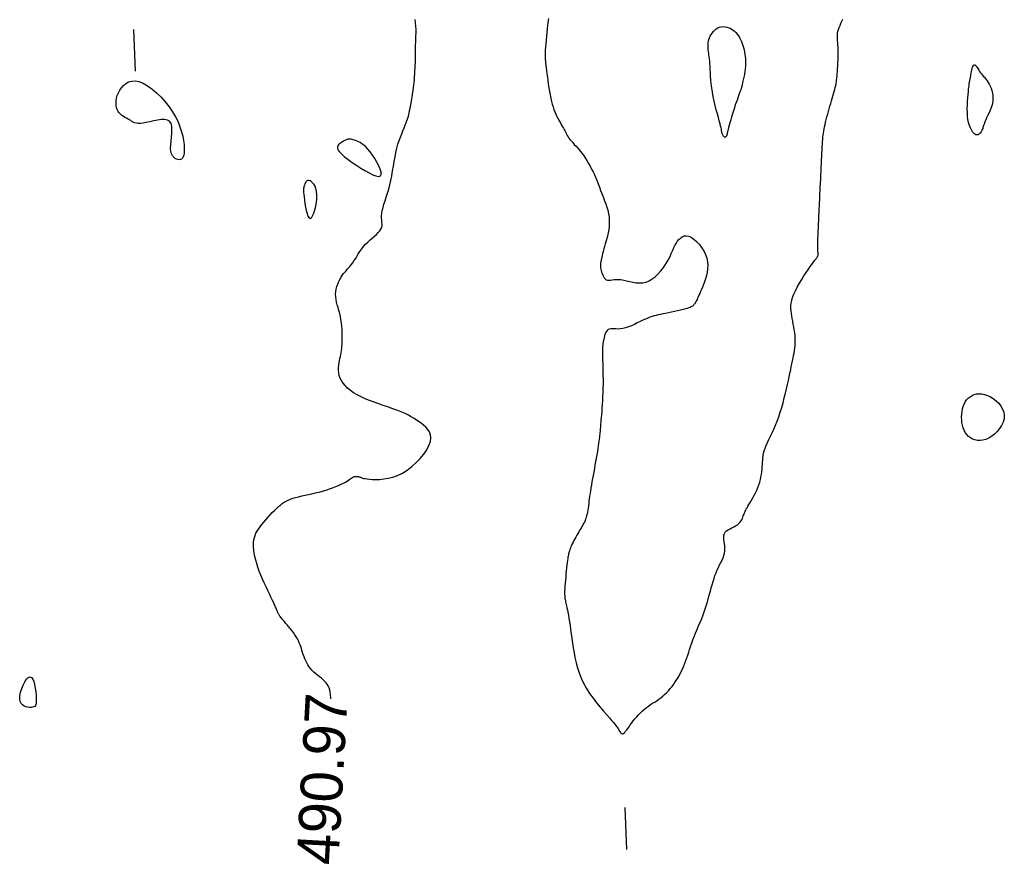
# Model space of a CAD drawing. Header units: millimetres. Extents: x 32690613 to 32693367, y 5343692 to 5344708.
# Tile 681 of 1009: x 32692929 to 32692953, y 5344584 to 5344603. Entities that reach past the tile are written whole.
import ezdxf
from ezdxf.enums import TextEntityAlignment as Align

# ---------------------------------------------------------------- set-up
doc = ezdxf.new("R2010")
doc.units = ezdxf.units.MM
doc.header["$LTSCALE"] = 20
doc.layers.add('02-DGM_HL_491.00', color=62, linetype='Continuous')

msp = doc.modelspace()

# ---------------------------------------------------------------- linework, layer by layer
at = {"layer": '02-DGM_HL_491.00', "elevation": 491, "flags": 128}
for points in [[(32692936.623, 5344587.227), (32692936.623, 5344587.244), (32692936.618, 5344587.319), (32692936.609, 5344587.384), (32692936.597, 5344587.441), (32692936.581, 5344587.49), (32692936.561, 5344587.534), (32692936.536, 5344587.574), (32692936.508, 5344587.61), (32692936.475, 5344587.646), (32692936.438, 5344587.681), (32692936.397, 5344587.716), (32692936.354, 5344587.752), (32692936.309, 5344587.789), (32692936.265, 5344587.827), (32692936.221, 5344587.866), (32692936.179, 5344587.906), (32692936.141, 5344587.948), (32692936.107, 5344587.993), (32692936.076, 5344588.038), (32692936.049, 5344588.086), (32692936.025, 5344588.134), (32692936.004, 5344588.183), (32692935.984, 5344588.232), (32692935.967, 5344588.281), (32692935.951, 5344588.329), (32692935.935, 5344588.377), (32692935.92, 5344588.424), (32692935.905, 5344588.471), (32692935.888, 5344588.518), (32692935.87, 5344588.565), (32692935.849, 5344588.612), (32692935.826, 5344588.66), (32692935.798, 5344588.708), (32692935.766, 5344588.757), (32692935.731, 5344588.807), (32692935.694, 5344588.856), (32692935.656, 5344588.904), (32692935.617, 5344588.949), (32692935.58, 5344588.993), (32692935.545, 5344589.033), (32692935.514, 5344589.068), (32692935.487, 5344589.099), (32692935.464, 5344589.126), (32692935.445, 5344589.149), (32692935.429, 5344589.169), (32692935.415, 5344589.187), (32692935.404, 5344589.202), (32692935.395, 5344589.215), (32692935.387, 5344589.228), (32692935.38, 5344589.24), (32692935.374, 5344589.252), (32692935.368, 5344589.263), (32692935.362, 5344589.275), (32692935.357, 5344589.287), (32692935.352, 5344589.3), (32692935.347, 5344589.314), (32692935.341, 5344589.329), (32692935.335, 5344589.345), (32692935.328, 5344589.364), (32692935.319, 5344589.386), (32692935.307, 5344589.413), (32692935.293, 5344589.445), (32692935.275, 5344589.485), (32692935.253, 5344589.532), (32692935.226, 5344589.588), (32692935.194, 5344589.655), (32692935.158, 5344589.73), (32692935.118, 5344589.811), (32692935.077, 5344589.899), (32692935.035, 5344589.99), (32692934.994, 5344590.084), (32692934.954, 5344590.178), (32692934.917, 5344590.271), (32692934.884, 5344590.363), (32692934.856, 5344590.451), (32692934.831, 5344590.536), (32692934.811, 5344590.618), (32692934.796, 5344590.696), (32692934.785, 5344590.77), (32692934.778, 5344590.84), (32692934.776, 5344590.905), (32692934.779, 5344590.965), (32692934.787, 5344591.022), (32692934.799, 5344591.075), (32692934.816, 5344591.126), (32692934.838, 5344591.176), (32692934.865, 5344591.225), (32692934.897, 5344591.276), (32692934.934, 5344591.328), (32692934.976, 5344591.383), (32692935.022, 5344591.44), (32692935.071, 5344591.498), (32692935.123, 5344591.555), (32692935.175, 5344591.612), (32692935.227, 5344591.667), (32692935.279, 5344591.718), (32692935.328, 5344591.766), (32692935.375, 5344591.81), (32692935.421, 5344591.849), (32692935.465, 5344591.883), (32692935.51, 5344591.915), (32692935.557, 5344591.943), (32692935.607, 5344591.968), (32692935.66, 5344591.991), (32692935.719, 5344592.011), (32692935.784, 5344592.03), (32692935.854, 5344592.048), (32692935.929, 5344592.065), (32692936.008, 5344592.082), (32692936.089, 5344592.1), (32692936.172, 5344592.118), (32692936.257, 5344592.137), (32692936.342, 5344592.158), (32692936.426, 5344592.181), (32692936.509, 5344592.206), (32692936.589, 5344592.232), (32692936.666, 5344592.26), (32692936.739, 5344592.287), (32692936.806, 5344592.315), (32692936.868, 5344592.343), (32692936.923, 5344592.37), (32692936.97, 5344592.395), (32692937.011, 5344592.42), (32692937.045, 5344592.442), (32692937.075, 5344592.463), (32692937.102, 5344592.481), (32692937.125, 5344592.497), (32692937.146, 5344592.51), (32692937.167, 5344592.521), (32692937.188, 5344592.528), (32692937.208, 5344592.532), (32692937.228, 5344592.533), (32692937.248, 5344592.533), (32692937.267, 5344592.531), (32692937.285, 5344592.527), (32692937.301, 5344592.522), (32692937.317, 5344592.516), (32692937.331, 5344592.51), (32692937.345, 5344592.504), (32692937.362, 5344592.497), (32692937.382, 5344592.49), (32692937.409, 5344592.484), (32692937.444, 5344592.478), (32692937.488, 5344592.472), (32692937.544, 5344592.466), (32692937.614, 5344592.461), (32692937.695, 5344592.459), (32692937.786, 5344592.461), (32692937.886, 5344592.47), (32692937.992, 5344592.488), (32692938.103, 5344592.516), (32692938.216, 5344592.556), (32692938.331, 5344592.611), (32692938.445, 5344592.682), (32692938.556, 5344592.766), (32692938.66, 5344592.86), (32692938.756, 5344592.961), (32692938.84, 5344593.065), (32692938.91, 5344593.169), (32692938.963, 5344593.27), (32692938.997, 5344593.364), (32692939.008, 5344593.448), (32692939.001, 5344593.524), (32692938.977, 5344593.591), (32692938.94, 5344593.652), (32692938.892, 5344593.706), (32692938.837, 5344593.755), (32692938.778, 5344593.8), (32692938.717, 5344593.842), (32692938.658, 5344593.881), (32692938.599, 5344593.918), (32692938.538, 5344593.954), (32692938.476, 5344593.988), (32692938.409, 5344594.022), (32692938.338, 5344594.054), (32692938.26, 5344594.087), (32692938.175, 5344594.12), (32692938.081, 5344594.153), (32692937.98, 5344594.187), (32692937.873, 5344594.222), (32692937.765, 5344594.259), (32692937.655, 5344594.298), (32692937.547, 5344594.338), (32692937.442, 5344594.381), (32692937.343, 5344594.427), (32692937.251, 5344594.476), (32692937.167, 5344594.528), (32692937.091, 5344594.582), (32692937.024, 5344594.639), (32692936.966, 5344594.697), (32692936.916, 5344594.756), (32692936.876, 5344594.817), (32692936.846, 5344594.878), (32692936.824, 5344594.94), (32692936.812, 5344595.001), (32692936.806, 5344595.062), (32692936.806, 5344595.122), (32692936.811, 5344595.181), (32692936.819, 5344595.238), (32692936.829, 5344595.293), (32692936.84, 5344595.345), (32692936.85, 5344595.394), (32692936.859, 5344595.441), (32692936.868, 5344595.487), (32692936.876, 5344595.534), (32692936.882, 5344595.582), (32692936.888, 5344595.633), (32692936.892, 5344595.687), (32692936.895, 5344595.747), (32692936.897, 5344595.813), (32692936.896, 5344595.883), (32692936.894, 5344595.958), (32692936.891, 5344596.035), (32692936.884, 5344596.113), (32692936.876, 5344596.192), (32692936.865, 5344596.27), (32692936.851, 5344596.346), (32692936.834, 5344596.419), (32692936.816, 5344596.489), (32692936.797, 5344596.557), (32692936.778, 5344596.622), (32692936.762, 5344596.687), (32692936.749, 5344596.75), (32692936.741, 5344596.813), (32692936.738, 5344596.875), (32692936.742, 5344596.938), (32692936.753, 5344597), (32692936.768, 5344597.061), (32692936.788, 5344597.12), (32692936.812, 5344597.177), (32692936.838, 5344597.231), (32692936.867, 5344597.281), (32692936.896, 5344597.326), (32692936.926, 5344597.367), (32692936.956, 5344597.403), (32692936.986, 5344597.438), (32692937.016, 5344597.471), (32692937.047, 5344597.504), (32692937.078, 5344597.539), (32692937.11, 5344597.578), (32692937.142, 5344597.62), (32692937.175, 5344597.669), (32692937.208, 5344597.721), (32692937.243, 5344597.778), (32692937.279, 5344597.836), (32692937.318, 5344597.896), (32692937.36, 5344597.955), (32692937.404, 5344598.013), (32692937.452, 5344598.069), (32692937.504, 5344598.121), (32692937.558, 5344598.171), (32692937.612, 5344598.217), (32692937.664, 5344598.261), (32692937.713, 5344598.304), (32692937.756, 5344598.345), (32692937.792, 5344598.385), (32692937.819, 5344598.425), (32692937.836, 5344598.466), (32692937.844, 5344598.507), (32692937.845, 5344598.549), (32692937.843, 5344598.594), (32692937.839, 5344598.642), (32692937.835, 5344598.693), (32692937.834, 5344598.748), (32692937.839, 5344598.809), (32692937.85, 5344598.874), (32692937.868, 5344598.945), (32692937.891, 5344599.022), (32692937.917, 5344599.104), (32692937.946, 5344599.191), (32692937.975, 5344599.283), (32692938.004, 5344599.381), (32692938.031, 5344599.483), (32692938.055, 5344599.591), (32692938.077, 5344599.702), (32692938.097, 5344599.815), (32692938.116, 5344599.929), (32692938.135, 5344600.042), (32692938.155, 5344600.152), (32692938.176, 5344600.258), (32692938.199, 5344600.359), (32692938.225, 5344600.453), (32692938.253, 5344600.541), (32692938.283, 5344600.624), (32692938.313, 5344600.701), (32692938.343, 5344600.774), (32692938.372, 5344600.844), (32692938.399, 5344600.91), (32692938.424, 5344600.975), (32692938.446, 5344601.037), (32692938.465, 5344601.098), (32692938.481, 5344601.158), (32692938.495, 5344601.216), (32692938.508, 5344601.273), (32692938.519, 5344601.328), (32692938.529, 5344601.382), (32692938.539, 5344601.434), (32692938.548, 5344601.485), (32692938.557, 5344601.535), (32692938.566, 5344601.585), (32692938.574, 5344601.636), (32692938.582, 5344601.689), (32692938.59, 5344601.743), (32692938.597, 5344601.8), (32692938.604, 5344601.861), (32692938.61, 5344601.926), (32692938.616, 5344601.994), (32692938.621, 5344602.063), (32692938.626, 5344602.133), (32692938.63, 5344602.203), (32692938.634, 5344602.271), (32692938.637, 5344602.337), (32692938.639, 5344602.398), (32692938.64, 5344602.454), (32692938.641, 5344602.506), (32692938.641, 5344602.556), (32692938.641, 5344602.605), (32692938.642, 5344602.655), (32692938.642, 5344602.706), (32692938.644, 5344602.761), (32692938.646, 5344602.821), (32692938.648, 5344602.887), (32692938.651, 5344602.957), (32692938.654, 5344603.032), (32692938.655, 5344603.11), (32692938.655, 5344603.189), (32692938.651, 5344603.27), (32692938.645, 5344603.349), (32692938.634, 5344603.427)], [(32692941.812, 5344603.453), (32692941.807, 5344603.407), (32692941.801, 5344603.351), (32692941.794, 5344603.282), (32692941.785, 5344603.203), (32692941.776, 5344603.118), (32692941.767, 5344603.029), (32692941.758, 5344602.938), (32692941.75, 5344602.85), (32692941.743, 5344602.768), (32692941.738, 5344602.693), (32692941.735, 5344602.629), (32692941.734, 5344602.573), (32692941.735, 5344602.523), (32692941.737, 5344602.477), (32692941.741, 5344602.432), (32692941.747, 5344602.385), (32692941.753, 5344602.333), (32692941.761, 5344602.275), (32692941.769, 5344602.209), (32692941.778, 5344602.135), (32692941.788, 5344602.055), (32692941.799, 5344601.971), (32692941.811, 5344601.884), (32692941.824, 5344601.797), (32692941.838, 5344601.711), (32692941.853, 5344601.629), (32692941.869, 5344601.55), (32692941.887, 5344601.476), (32692941.905, 5344601.407), (32692941.924, 5344601.342), (32692941.945, 5344601.28), (32692941.966, 5344601.223), (32692941.988, 5344601.168), (32692942.011, 5344601.118), (32692942.035, 5344601.07), (32692942.059, 5344601.025), (32692942.083, 5344600.984), (32692942.107, 5344600.944), (32692942.129, 5344600.907), (32692942.151, 5344600.872), (32692942.171, 5344600.839), (32692942.189, 5344600.808), (32692942.205, 5344600.778), (32692942.219, 5344600.749), (32692942.233, 5344600.72), (32692942.247, 5344600.692), (32692942.263, 5344600.663), (32692942.281, 5344600.632), (32692942.302, 5344600.601), (32692942.328, 5344600.567), (32692942.358, 5344600.531), (32692942.393, 5344600.492), (32692942.431, 5344600.45), (32692942.472, 5344600.405), (32692942.515, 5344600.357), (32692942.56, 5344600.306), (32692942.604, 5344600.251), (32692942.648, 5344600.192), (32692942.691, 5344600.129), (32692942.733, 5344600.064), (32692942.772, 5344599.996), (32692942.81, 5344599.928), (32692942.845, 5344599.86), (32692942.878, 5344599.793), (32692942.909, 5344599.729), (32692942.936, 5344599.668), (32692942.96, 5344599.611), (32692942.982, 5344599.557), (32692943.002, 5344599.506), (32692943.021, 5344599.455), (32692943.04, 5344599.404), (32692943.059, 5344599.351), (32692943.08, 5344599.296), (32692943.103, 5344599.237), (32692943.127, 5344599.173), (32692943.154, 5344599.104), (32692943.18, 5344599.032), (32692943.205, 5344598.956), (32692943.227, 5344598.877), (32692943.246, 5344598.797), (32692943.26, 5344598.715), (32692943.266, 5344598.631), (32692943.266, 5344598.548), (32692943.259, 5344598.465), (32692943.247, 5344598.383), (32692943.231, 5344598.303), (32692943.212, 5344598.226), (32692943.191, 5344598.152), (32692943.171, 5344598.081), (32692943.152, 5344598.015), (32692943.134, 5344597.955), (32692943.119, 5344597.899), (32692943.106, 5344597.849), (32692943.095, 5344597.803), (32692943.086, 5344597.761), (32692943.078, 5344597.724), (32692943.071, 5344597.691), (32692943.065, 5344597.662), (32692943.061, 5344597.636), (32692943.057, 5344597.613), (32692943.054, 5344597.592), (32692943.053, 5344597.571), (32692943.053, 5344597.55), (32692943.055, 5344597.527), (32692943.059, 5344597.502), (32692943.064, 5344597.473), (32692943.072, 5344597.44), (32692943.081, 5344597.404), (32692943.093, 5344597.367), (32692943.108, 5344597.33), (32692943.125, 5344597.295), (32692943.145, 5344597.265), (32692943.168, 5344597.24), (32692943.194, 5344597.222), (32692943.223, 5344597.213), (32692943.256, 5344597.21), (32692943.293, 5344597.213), (32692943.333, 5344597.218), (32692943.379, 5344597.224), (32692943.429, 5344597.228), (32692943.484, 5344597.229), (32692943.544, 5344597.225), (32692943.609, 5344597.213), (32692943.679, 5344597.197), (32692943.753, 5344597.179), (32692943.829, 5344597.163), (32692943.907, 5344597.15), (32692943.986, 5344597.144), (32692944.064, 5344597.148), (32692944.142, 5344597.165), (32692944.217, 5344597.196), (32692944.29, 5344597.24), (32692944.359, 5344597.294), (32692944.424, 5344597.356), (32692944.485, 5344597.423), (32692944.54, 5344597.493), (32692944.589, 5344597.562), (32692944.632, 5344597.628), (32692944.668, 5344597.69), (32692944.698, 5344597.747), (32692944.723, 5344597.8), (32692944.745, 5344597.85), (32692944.766, 5344597.898), (32692944.786, 5344597.945), (32692944.807, 5344597.992), (32692944.83, 5344598.039), (32692944.857, 5344598.088), (32692944.888, 5344598.135), (32692944.922, 5344598.179), (32692944.961, 5344598.216), (32692945.004, 5344598.246), (32692945.051, 5344598.265), (32692945.103, 5344598.271), (32692945.16, 5344598.261), (32692945.221, 5344598.234), (32692945.285, 5344598.191), (32692945.349, 5344598.134), (32692945.411, 5344598.067), (32692945.469, 5344597.991), (32692945.519, 5344597.909), (32692945.561, 5344597.823), (32692945.592, 5344597.735), (32692945.61, 5344597.648), (32692945.616, 5344597.562), (32692945.612, 5344597.479), (32692945.6, 5344597.397), (32692945.583, 5344597.319), (32692945.56, 5344597.244), (32692945.536, 5344597.173), (32692945.511, 5344597.107), (32692945.487, 5344597.046), (32692945.464, 5344596.99), (32692945.443, 5344596.939), (32692945.423, 5344596.893), (32692945.405, 5344596.851), (32692945.388, 5344596.814), (32692945.372, 5344596.78), (32692945.358, 5344596.751), (32692945.345, 5344596.725), (32692945.334, 5344596.702), (32692945.323, 5344596.683), (32692945.313, 5344596.665), (32692945.303, 5344596.65), (32692945.294, 5344596.637), (32692945.284, 5344596.625), (32692945.275, 5344596.614), (32692945.264, 5344596.603), (32692945.252, 5344596.593), (32692945.237, 5344596.583), (32692945.218, 5344596.572), (32692945.194, 5344596.562), (32692945.164, 5344596.55), (32692945.127, 5344596.538), (32692945.081, 5344596.525), (32692945.026, 5344596.511), (32692944.964, 5344596.496), (32692944.896, 5344596.481), (32692944.825, 5344596.465), (32692944.752, 5344596.449), (32692944.679, 5344596.434), (32692944.61, 5344596.419), (32692944.545, 5344596.406), (32692944.486, 5344596.394), (32692944.432, 5344596.382), (32692944.382, 5344596.37), (32692944.333, 5344596.357), (32692944.285, 5344596.343), (32692944.236, 5344596.326), (32692944.185, 5344596.306), (32692944.129, 5344596.282), (32692944.067, 5344596.254), (32692944.002, 5344596.223), (32692943.933, 5344596.19), (32692943.863, 5344596.157), (32692943.792, 5344596.126), (32692943.721, 5344596.098), (32692943.654, 5344596.075), (32692943.589, 5344596.059), (32692943.53, 5344596.05), (32692943.475, 5344596.046), (32692943.425, 5344596.047), (32692943.379, 5344596.049), (32692943.338, 5344596.051), (32692943.301, 5344596.051), (32692943.269, 5344596.046), (32692943.24, 5344596.034), (32692943.215, 5344596.014), (32692943.195, 5344595.988), (32692943.177, 5344595.956), (32692943.162, 5344595.92), (32692943.15, 5344595.882), (32692943.14, 5344595.844), (32692943.132, 5344595.807), (32692943.126, 5344595.774), (32692943.121, 5344595.745), (32692943.117, 5344595.719), (32692943.114, 5344595.698), (32692943.111, 5344595.679), (32692943.109, 5344595.662), (32692943.108, 5344595.647), (32692943.107, 5344595.633), (32692943.106, 5344595.619), (32692943.105, 5344595.604), (32692943.104, 5344595.588), (32692943.103, 5344595.568), (32692943.102, 5344595.544), (32692943.102, 5344595.514), (32692943.102, 5344595.476), (32692943.103, 5344595.43), (32692943.104, 5344595.373), (32692943.106, 5344595.305), (32692943.108, 5344595.226), (32692943.111, 5344595.14), (32692943.113, 5344595.047), (32692943.115, 5344594.948), (32692943.116, 5344594.846), (32692943.116, 5344594.743), (32692943.114, 5344594.639), (32692943.112, 5344594.536), (32692943.107, 5344594.436), (32692943.102, 5344594.339), (32692943.097, 5344594.246), (32692943.09, 5344594.159), (32692943.084, 5344594.077), (32692943.078, 5344594.002), (32692943.072, 5344593.935), (32692943.067, 5344593.877), (32692943.063, 5344593.825), (32692943.059, 5344593.781), (32692943.056, 5344593.741), (32692943.053, 5344593.705), (32692943.05, 5344593.672), (32692943.047, 5344593.64), (32692943.044, 5344593.608), (32692943.042, 5344593.576), (32692943.039, 5344593.542), (32692943.035, 5344593.505), (32692943.031, 5344593.465), (32692943.026, 5344593.422), (32692943.019, 5344593.373), (32692943.012, 5344593.32), (32692943.003, 5344593.26), (32692942.993, 5344593.194), (32692942.981, 5344593.122), (32692942.968, 5344593.046), (32692942.954, 5344592.966), (32692942.939, 5344592.884), (32692942.924, 5344592.801), (32692942.909, 5344592.718), (32692942.894, 5344592.636), (32692942.88, 5344592.556), (32692942.866, 5344592.479), (32692942.852, 5344592.403), (32692942.84, 5344592.33), (32692942.828, 5344592.259), (32692942.816, 5344592.191), (32692942.806, 5344592.125), (32692942.797, 5344592.061), (32692942.788, 5344591.999), (32692942.781, 5344591.939), (32692942.774, 5344591.882), (32692942.767, 5344591.828), (32692942.76, 5344591.776), (32692942.753, 5344591.726), (32692942.745, 5344591.679), (32692942.736, 5344591.635), (32692942.725, 5344591.594), (32692942.714, 5344591.554), (32692942.701, 5344591.517), (32692942.687, 5344591.48), (32692942.671, 5344591.444), (32692942.654, 5344591.408), (32692942.634, 5344591.371), (32692942.613, 5344591.334), (32692942.591, 5344591.295), (32692942.566, 5344591.254), (32692942.541, 5344591.213), (32692942.516, 5344591.171), (32692942.49, 5344591.128), (32692942.466, 5344591.086), (32692942.442, 5344591.044), (32692942.42, 5344591.003), (32692942.4, 5344590.963), (32692942.382, 5344590.924), (32692942.366, 5344590.886), (32692942.352, 5344590.85), (32692942.339, 5344590.817), (32692942.328, 5344590.785), (32692942.318, 5344590.756), (32692942.31, 5344590.729), (32692942.302, 5344590.705), (32692942.296, 5344590.682), (32692942.29, 5344590.658), (32692942.284, 5344590.633), (32692942.279, 5344590.604), (32692942.274, 5344590.57), (32692942.268, 5344590.529), (32692942.262, 5344590.48), (32692942.255, 5344590.421), (32692942.247, 5344590.354), (32692942.24, 5344590.282), (32692942.232, 5344590.207), (32692942.225, 5344590.13), (32692942.218, 5344590.055), (32692942.212, 5344589.983), (32692942.207, 5344589.917), (32692942.203, 5344589.858), (32692942.201, 5344589.806), (32692942.2, 5344589.76), (32692942.2, 5344589.72), (32692942.202, 5344589.684), (32692942.204, 5344589.651), (32692942.207, 5344589.621), (32692942.212, 5344589.593), (32692942.217, 5344589.566), (32692942.223, 5344589.539), (32692942.23, 5344589.51), (32692942.238, 5344589.477), (32692942.247, 5344589.441), (32692942.256, 5344589.399), (32692942.266, 5344589.35), (32692942.277, 5344589.292), (32692942.289, 5344589.225), (32692942.302, 5344589.15), (32692942.315, 5344589.066), (32692942.329, 5344588.975), (32692942.344, 5344588.878), (32692942.359, 5344588.776), (32692942.374, 5344588.669), (32692942.39, 5344588.558), (32692942.407, 5344588.444), (32692942.426, 5344588.327), (32692942.447, 5344588.209), (32692942.474, 5344588.089), (32692942.506, 5344587.967), (32692942.545, 5344587.845), (32692942.593, 5344587.722), (32692942.651, 5344587.599), (32692942.72, 5344587.477), (32692942.797, 5344587.357), (32692942.88, 5344587.241), (32692942.964, 5344587.13), (32692943.049, 5344587.026), (32692943.129, 5344586.931), (32692943.204, 5344586.846), (32692943.268, 5344586.773), (32692943.321, 5344586.712), (32692943.363, 5344586.664), (32692943.396, 5344586.625), (32692943.421, 5344586.594), (32692943.44, 5344586.569), (32692943.455, 5344586.548), (32692943.468, 5344586.528), (32692943.479, 5344586.508), (32692943.49, 5344586.487), (32692943.503, 5344586.465), (32692943.516, 5344586.444), (32692943.529, 5344586.425), (32692943.544, 5344586.409), (32692943.56, 5344586.398), (32692943.576, 5344586.393), (32692943.594, 5344586.396), (32692943.614, 5344586.407), (32692943.634, 5344586.427), (32692943.656, 5344586.453), (32692943.681, 5344586.485), (32692943.707, 5344586.522), (32692943.736, 5344586.563), (32692943.767, 5344586.608), (32692943.801, 5344586.654), (32692943.838, 5344586.702), (32692943.878, 5344586.75), (32692943.92, 5344586.799), (32692943.965, 5344586.846), (32692944.01, 5344586.893), (32692944.057, 5344586.938), (32692944.105, 5344586.98), (32692944.154, 5344587.019), (32692944.202, 5344587.055), (32692944.251, 5344587.089), (32692944.3, 5344587.12), (32692944.348, 5344587.151), (32692944.397, 5344587.182), (32692944.445, 5344587.215), (32692944.492, 5344587.249), (32692944.539, 5344587.287), (32692944.586, 5344587.328), (32692944.632, 5344587.373), (32692944.677, 5344587.421), (32692944.72, 5344587.471), (32692944.762, 5344587.522), (32692944.802, 5344587.576), (32692944.84, 5344587.63), (32692944.876, 5344587.684), (32692944.909, 5344587.738), (32692944.94, 5344587.792), (32692944.968, 5344587.847), (32692944.995, 5344587.902), (32692945.021, 5344587.959), (32692945.045, 5344588.017), (32692945.069, 5344588.077), (32692945.092, 5344588.139), (32692945.114, 5344588.204), (32692945.137, 5344588.27), (32692945.159, 5344588.338), (32692945.181, 5344588.406), (32692945.204, 5344588.475), (32692945.226, 5344588.542), (32692945.249, 5344588.608), (32692945.273, 5344588.672), (32692945.296, 5344588.733), (32692945.321, 5344588.792), (32692945.345, 5344588.849), (32692945.37, 5344588.907), (32692945.395, 5344588.964), (32692945.421, 5344589.022), (32692945.446, 5344589.082), (32692945.471, 5344589.144), (32692945.495, 5344589.209), (32692945.52, 5344589.276), (32692945.544, 5344589.347), (32692945.567, 5344589.419), (32692945.591, 5344589.492), (32692945.613, 5344589.568), (32692945.636, 5344589.643), (32692945.657, 5344589.72), (32692945.678, 5344589.796), (32692945.699, 5344589.873), (32692945.72, 5344589.948), (32692945.741, 5344590.023), (32692945.764, 5344590.095), (32692945.787, 5344590.166), (32692945.812, 5344590.234), (32692945.839, 5344590.3), (32692945.867, 5344590.362), (32692945.897, 5344590.421), (32692945.927, 5344590.478), (32692945.955, 5344590.534), (32692945.98, 5344590.588), (32692946, 5344590.642), (32692946.016, 5344590.697), (32692946.024, 5344590.752), (32692946.025, 5344590.808), (32692946.021, 5344590.865), (32692946.013, 5344590.921), (32692946.005, 5344590.977), (32692945.998, 5344591.03), (32692945.995, 5344591.079), (32692945.998, 5344591.125), (32692946.01, 5344591.166), (32692946.032, 5344591.202), (32692946.064, 5344591.232), (32692946.102, 5344591.26), (32692946.145, 5344591.284), (32692946.191, 5344591.307), (32692946.236, 5344591.33), (32692946.28, 5344591.353), (32692946.32, 5344591.378), (32692946.353, 5344591.405), (32692946.382, 5344591.435), (32692946.405, 5344591.465), (32692946.424, 5344591.497), (32692946.44, 5344591.528), (32692946.452, 5344591.559), (32692946.463, 5344591.588), (32692946.472, 5344591.614), (32692946.48, 5344591.639), (32692946.489, 5344591.661), (32692946.497, 5344591.682), (32692946.507, 5344591.704), (32692946.519, 5344591.728), (32692946.533, 5344591.755), (32692946.551, 5344591.785), (32692946.572, 5344591.821), (32692946.597, 5344591.863), (32692946.625, 5344591.91), (32692946.656, 5344591.962), (32692946.689, 5344592.018), (32692946.721, 5344592.077), (32692946.753, 5344592.139), (32692946.783, 5344592.202), (32692946.81, 5344592.265), (32692946.834, 5344592.328), (32692946.854, 5344592.392), (32692946.87, 5344592.454), (32692946.884, 5344592.516), (32692946.895, 5344592.577), (32692946.904, 5344592.637), (32692946.911, 5344592.696), (32692946.915, 5344592.753), (32692946.919, 5344592.809), (32692946.922, 5344592.863), (32692946.925, 5344592.918), (32692946.93, 5344592.972), (32692946.937, 5344593.028), (32692946.947, 5344593.085), (32692946.961, 5344593.144), (32692946.981, 5344593.206), (32692947.007, 5344593.271), (32692947.037, 5344593.34), (32692947.072, 5344593.413), (32692947.109, 5344593.49), (32692947.149, 5344593.572), (32692947.19, 5344593.66), (32692947.231, 5344593.752), (32692947.27, 5344593.851), (32692947.308, 5344593.955), (32692947.344, 5344594.064), (32692947.378, 5344594.176), (32692947.41, 5344594.289), (32692947.44, 5344594.402), (32692947.467, 5344594.514), (32692947.493, 5344594.621), (32692947.517, 5344594.724), (32692947.538, 5344594.82), (32692947.558, 5344594.91), (32692947.576, 5344594.995), (32692947.593, 5344595.074), (32692947.608, 5344595.149), (32692947.622, 5344595.22), (32692947.635, 5344595.287), (32692947.648, 5344595.351), (32692947.66, 5344595.413), (32692947.672, 5344595.473), (32692947.682, 5344595.532), (32692947.69, 5344595.591), (32692947.697, 5344595.649), (32692947.701, 5344595.708), (32692947.702, 5344595.768), (32692947.701, 5344595.83), (32692947.696, 5344595.894), (32692947.689, 5344595.96), (32692947.679, 5344596.028), (32692947.667, 5344596.095), (32692947.655, 5344596.163), (32692947.642, 5344596.23), (32692947.63, 5344596.295), (32692947.618, 5344596.358), (32692947.609, 5344596.419), (32692947.601, 5344596.479), (32692947.597, 5344596.538), (32692947.598, 5344596.599), (32692947.604, 5344596.661), (32692947.617, 5344596.727), (32692947.637, 5344596.798), (32692947.666, 5344596.874), (32692947.704, 5344596.957), (32692947.75, 5344597.045), (32692947.801, 5344597.136), (32692947.855, 5344597.226), (32692947.91, 5344597.313), (32692947.963, 5344597.395), (32692948.014, 5344597.47), (32692948.058, 5344597.535), (32692948.096, 5344597.588), (32692948.126, 5344597.63), (32692948.151, 5344597.663), (32692948.17, 5344597.688), (32692948.185, 5344597.707), (32692948.197, 5344597.721), (32692948.207, 5344597.733), (32692948.215, 5344597.743), (32692948.222, 5344597.753), (32692948.228, 5344597.763), (32692948.234, 5344597.773), (32692948.238, 5344597.784), (32692948.242, 5344597.794), (32692948.245, 5344597.805), (32692948.247, 5344597.816), (32692948.248, 5344597.827), (32692948.248, 5344597.839), (32692948.247, 5344597.852), (32692948.245, 5344597.869), (32692948.243, 5344597.89), (32692948.242, 5344597.918), (32692948.24, 5344597.954), (32692948.239, 5344597.999), (32692948.239, 5344598.055), (32692948.241, 5344598.124), (32692948.243, 5344598.202), (32692948.246, 5344598.287), (32692948.249, 5344598.375), (32692948.253, 5344598.465), (32692948.257, 5344598.552), (32692948.261, 5344598.634), (32692948.264, 5344598.708), (32692948.267, 5344598.771), (32692948.27, 5344598.826), (32692948.272, 5344598.875), (32692948.274, 5344598.92), (32692948.276, 5344598.965), (32692948.279, 5344599.012), (32692948.281, 5344599.063), (32692948.284, 5344599.121), (32692948.287, 5344599.189), (32692948.291, 5344599.264), (32692948.295, 5344599.346), (32692948.299, 5344599.434), (32692948.303, 5344599.525), (32692948.308, 5344599.619), (32692948.312, 5344599.714), (32692948.317, 5344599.808), (32692948.321, 5344599.9), (32692948.325, 5344599.99), (32692948.33, 5344600.077), (32692948.334, 5344600.16), (32692948.338, 5344600.24), (32692948.342, 5344600.315), (32692948.346, 5344600.386), (32692948.35, 5344600.451), (32692948.354, 5344600.511), (32692948.358, 5344600.567), (32692948.363, 5344600.619), (32692948.368, 5344600.669), (32692948.374, 5344600.718), (32692948.382, 5344600.767), (32692948.391, 5344600.817), (32692948.401, 5344600.869), (32692948.413, 5344600.925), (32692948.427, 5344600.983), (32692948.442, 5344601.043), (32692948.458, 5344601.106), (32692948.475, 5344601.169), (32692948.493, 5344601.233), (32692948.511, 5344601.298), (32692948.529, 5344601.361), (32692948.548, 5344601.424), (32692948.565, 5344601.485), (32692948.583, 5344601.545), (32692948.6, 5344601.603), (32692948.616, 5344601.659), (32692948.63, 5344601.712), (32692948.644, 5344601.762), (32692948.656, 5344601.81), (32692948.666, 5344601.854), (32692948.675, 5344601.897), (32692948.683, 5344601.938), (32692948.689, 5344601.981), (32692948.695, 5344602.026), (32692948.7, 5344602.074), (32692948.704, 5344602.127), (32692948.708, 5344602.186), (32692948.712, 5344602.252), (32692948.716, 5344602.324), (32692948.719, 5344602.4), (32692948.722, 5344602.477), (32692948.724, 5344602.555), (32692948.724, 5344602.63), (32692948.724, 5344602.702), (32692948.722, 5344602.768), (32692948.719, 5344602.827), (32692948.715, 5344602.88), (32692948.71, 5344602.928), (32692948.707, 5344602.973), (32692948.706, 5344603.015), (32692948.706, 5344603.057), (32692948.711, 5344603.099), (32692948.719, 5344603.142), (32692948.732, 5344603.189), (32692948.749, 5344603.238), (32692948.769, 5344603.288), (32692948.792, 5344603.338), (32692948.815, 5344603.388), (32692948.839, 5344603.437)], [(32692931.913, 5344603.192), (32692931.952, 5344602.192)], [(32692943.686, 5344583.636), (32692943.646, 5344584.636)]]:
    msp.add_lwpolyline(points, dxfattribs=at)
for points in [[(32692945.955, 5344600.72), (32692945.951, 5344600.734), (32692945.949, 5344600.747), (32692945.946, 5344600.763), (32692945.943, 5344600.783), (32692945.939, 5344600.809), (32692945.932, 5344600.843), (32692945.922, 5344600.887), (32692945.908, 5344600.942), (32692945.889, 5344601.011), (32692945.867, 5344601.091), (32692945.843, 5344601.18), (32692945.817, 5344601.276), (32692945.791, 5344601.378), (32692945.766, 5344601.483), (32692945.743, 5344601.589), (32692945.724, 5344601.694), (32692945.709, 5344601.796), (32692945.697, 5344601.894), (32692945.689, 5344601.989), (32692945.682, 5344602.078), (32692945.678, 5344602.162), (32692945.674, 5344602.241), (32692945.671, 5344602.314), (32692945.667, 5344602.38), (32692945.662, 5344602.439), (32692945.657, 5344602.491), (32692945.651, 5344602.539), (32692945.644, 5344602.582), (32692945.638, 5344602.622), (32692945.633, 5344602.659), (32692945.628, 5344602.696), (32692945.624, 5344602.731), (32692945.622, 5344602.767), (32692945.621, 5344602.804), (32692945.623, 5344602.84), (32692945.627, 5344602.877), (32692945.634, 5344602.915), (32692945.644, 5344602.953), (32692945.657, 5344602.991), (32692945.674, 5344603.029), (32692945.696, 5344603.067), (32692945.721, 5344603.104), (32692945.75, 5344603.14), (32692945.782, 5344603.173), (32692945.817, 5344603.202), (32692945.855, 5344603.226), (32692945.895, 5344603.244), (32692945.938, 5344603.256), (32692945.982, 5344603.26), (32692946.028, 5344603.257), (32692946.074, 5344603.248), (32692946.119, 5344603.232), (32692946.164, 5344603.211), (32692946.207, 5344603.184), (32692946.247, 5344603.154), (32692946.284, 5344603.119), (32692946.318, 5344603.082), (32692946.348, 5344603.041), (32692946.375, 5344602.998), (32692946.399, 5344602.953), (32692946.42, 5344602.905), (32692946.438, 5344602.857), (32692946.454, 5344602.807), (32692946.469, 5344602.757), (32692946.481, 5344602.706), (32692946.492, 5344602.655), (32692946.501, 5344602.602), (32692946.508, 5344602.549), (32692946.512, 5344602.494), (32692946.514, 5344602.437), (32692946.514, 5344602.378), (32692946.511, 5344602.317), (32692946.505, 5344602.253), (32692946.497, 5344602.187), (32692946.487, 5344602.12), (32692946.475, 5344602.054), (32692946.462, 5344601.988), (32692946.447, 5344601.924), (32692946.432, 5344601.863), (32692946.416, 5344601.805), (32692946.4, 5344601.752), (32692946.383, 5344601.702), (32692946.366, 5344601.654), (32692946.349, 5344601.606), (32692946.331, 5344601.557), (32692946.312, 5344601.505), (32692946.292, 5344601.45), (32692946.271, 5344601.39), (32692946.249, 5344601.323), (32692946.227, 5344601.253), (32692946.204, 5344601.18), (32692946.182, 5344601.106), (32692946.161, 5344601.035), (32692946.142, 5344600.967), (32692946.125, 5344600.906), (32692946.111, 5344600.852), (32692946.1, 5344600.809), (32692946.091, 5344600.774), (32692946.085, 5344600.747), (32692946.081, 5344600.726), (32692946.078, 5344600.71), (32692946.076, 5344600.697), (32692946.073, 5344600.686), (32692946.071, 5344600.676), (32692946.067, 5344600.665), (32692946.063, 5344600.654), (32692946.057, 5344600.643), (32692946.051, 5344600.634), (32692946.045, 5344600.626), (32692946.037, 5344600.621), (32692946.029, 5344600.618), (32692946.02, 5344600.62), (32692946.011, 5344600.625), (32692946.001, 5344600.634), (32692945.992, 5344600.645), (32692945.983, 5344600.659), (32692945.974, 5344600.674), (32692945.966, 5344600.69), (32692945.96, 5344600.705)], [(32692951.891, 5344602.115), (32692951.897, 5344602.148), (32692951.905, 5344602.185), (32692951.913, 5344602.222), (32692951.922, 5344602.258), (32692951.932, 5344602.291), (32692951.944, 5344602.318), (32692951.956, 5344602.337), (32692951.97, 5344602.346), (32692951.985, 5344602.345), (32692952.001, 5344602.333), (32692952.019, 5344602.313), (32692952.037, 5344602.287), (32692952.057, 5344602.256), (32692952.077, 5344602.223), (32692952.098, 5344602.19), (32692952.12, 5344602.158), (32692952.142, 5344602.129), (32692952.165, 5344602.103), (32692952.188, 5344602.077), (32692952.212, 5344602.052), (32692952.235, 5344602.025), (32692952.259, 5344601.996), (32692952.283, 5344601.964), (32692952.307, 5344601.927), (32692952.331, 5344601.885), (32692952.354, 5344601.839), (32692952.374, 5344601.787), (32692952.392, 5344601.733), (32692952.405, 5344601.675), (32692952.414, 5344601.615), (32692952.418, 5344601.553), (32692952.414, 5344601.491), (32692952.404, 5344601.428), (32692952.387, 5344601.366), (32692952.366, 5344601.304), (32692952.342, 5344601.245), (32692952.316, 5344601.188), (32692952.29, 5344601.134), (32692952.266, 5344601.084), (32692952.245, 5344601.039), (32692952.228, 5344601), (32692952.214, 5344600.964), (32692952.204, 5344600.933), (32692952.195, 5344600.904), (32692952.188, 5344600.878), (32692952.18, 5344600.852), (32692952.173, 5344600.828), (32692952.163, 5344600.803), (32692952.152, 5344600.777), (32692952.138, 5344600.751), (32692952.122, 5344600.728), (32692952.104, 5344600.707), (32692952.084, 5344600.69), (32692952.062, 5344600.679), (32692952.038, 5344600.675), (32692952.013, 5344600.68), (32692951.985, 5344600.694), (32692951.958, 5344600.718), (32692951.93, 5344600.751), (32692951.903, 5344600.793), (32692951.878, 5344600.844), (32692951.855, 5344600.902), (32692951.836, 5344600.969), (32692951.822, 5344601.044), (32692951.812, 5344601.125), (32692951.807, 5344601.211), (32692951.806, 5344601.301), (32692951.808, 5344601.39), (32692951.812, 5344601.478), (32692951.818, 5344601.561), (32692951.824, 5344601.638), (32692951.831, 5344601.706), (32692951.837, 5344601.764), (32692951.842, 5344601.811), (32692951.847, 5344601.85), (32692951.851, 5344601.882), (32692951.854, 5344601.907), (32692951.858, 5344601.928), (32692951.861, 5344601.946), (32692951.863, 5344601.961), (32692951.866, 5344601.975), (32692951.869, 5344601.99), (32692951.871, 5344602.005), (32692951.874, 5344602.021), (32692951.878, 5344602.04), (32692951.881, 5344602.061), (32692951.886, 5344602.086)], [(32692931.555, 5344601.677), (32692931.588, 5344601.74), (32692931.629, 5344601.801), (32692931.677, 5344601.856), (32692931.734, 5344601.902), (32692931.799, 5344601.938), (32692931.873, 5344601.959), (32692931.955, 5344601.962), (32692932.045, 5344601.946), (32692932.144, 5344601.907), (32692932.249, 5344601.848), (32692932.357, 5344601.772), (32692932.465, 5344601.681), (32692932.572, 5344601.578), (32692932.673, 5344601.466), (32692932.766, 5344601.348), (32692932.849, 5344601.227), (32692932.92, 5344601.105), (32692932.978, 5344600.984), (32692933.025, 5344600.865), (32692933.062, 5344600.751), (32692933.09, 5344600.642), (32692933.109, 5344600.541), (32692933.121, 5344600.449), (32692933.127, 5344600.367), (32692933.127, 5344600.296), (32692933.123, 5344600.237), (32692933.113, 5344600.189), (32692933.1, 5344600.15), (32692933.082, 5344600.121), (32692933.06, 5344600.101), (32692933.034, 5344600.089), (32692933.005, 5344600.084), (32692932.974, 5344600.086), (32692932.941, 5344600.096), (32692932.908, 5344600.114), (32692932.876, 5344600.141), (32692932.849, 5344600.178), (32692932.826, 5344600.225), (32692932.81, 5344600.284), (32692932.802, 5344600.354), (32692932.804, 5344600.436), (32692932.811, 5344600.526), (32692932.821, 5344600.62), (32692932.83, 5344600.714), (32692932.834, 5344600.803), (32692932.829, 5344600.884), (32692932.811, 5344600.951), (32692932.777, 5344601.002), (32692932.724, 5344601.031), (32692932.656, 5344601.043), (32692932.576, 5344601.041), (32692932.488, 5344601.029), (32692932.397, 5344601.01), (32692932.306, 5344600.989), (32692932.22, 5344600.968), (32692932.144, 5344600.953), (32692932.079, 5344600.945), (32692932.025, 5344600.945), (32692931.98, 5344600.952), (32692931.942, 5344600.963), (32692931.909, 5344600.978), (32692931.879, 5344600.996), (32692931.849, 5344601.016), (32692931.819, 5344601.036), (32692931.785, 5344601.055), (32692931.749, 5344601.074), (32692931.712, 5344601.094), (32692931.675, 5344601.116), (32692931.64, 5344601.14), (32692931.606, 5344601.167), (32692931.575, 5344601.199), (32692931.549, 5344601.236), (32692931.528, 5344601.278), (32692931.512, 5344601.325), (32692931.503, 5344601.376), (32692931.499, 5344601.432), (32692931.503, 5344601.49), (32692931.513, 5344601.551), (32692931.53, 5344601.613)], [(32692937.559, 5344600.271), (32692937.506, 5344600.336), (32692937.456, 5344600.389), (32692937.408, 5344600.432), (32692937.364, 5344600.466), (32692937.323, 5344600.492), (32692937.284, 5344600.513), (32692937.248, 5344600.529), (32692937.215, 5344600.541), (32692937.185, 5344600.551), (32692937.157, 5344600.56), (32692937.131, 5344600.566), (32692937.107, 5344600.571), (32692937.085, 5344600.574), (32692937.064, 5344600.575), (32692937.045, 5344600.574), (32692937.026, 5344600.571), (32692937.008, 5344600.567), (32692936.991, 5344600.561), (32692936.974, 5344600.554), (32692936.957, 5344600.546), (32692936.939, 5344600.536), (32692936.922, 5344600.525), (32692936.903, 5344600.513), (32692936.883, 5344600.5), (32692936.862, 5344600.487), (32692936.842, 5344600.472), (32692936.822, 5344600.456), (32692936.805, 5344600.438), (32692936.791, 5344600.418), (32692936.783, 5344600.396), (32692936.78, 5344600.372), (32692936.785, 5344600.345), (32692936.798, 5344600.315), (32692936.82, 5344600.282), (32692936.851, 5344600.246), (32692936.892, 5344600.206), (32692936.942, 5344600.162), (32692937.002, 5344600.114), (32692937.072, 5344600.062), (32692937.153, 5344600.005), (32692937.243, 5344599.944), (32692937.339, 5344599.882), (32692937.438, 5344599.823), (32692937.534, 5344599.77), (32692937.623, 5344599.727), (32692937.7, 5344599.698), (32692937.762, 5344599.687), (32692937.804, 5344599.697), (32692937.823, 5344599.731), (32692937.821, 5344599.785), (32692937.801, 5344599.855), (32692937.767, 5344599.935), (32692937.722, 5344600.022), (32692937.671, 5344600.11), (32692937.615, 5344600.195)], [(32692936.293, 5344599.249), (32692936.285, 5344599.326), (32692936.268, 5344599.394), (32692936.246, 5344599.451), (32692936.219, 5344599.498), (32692936.188, 5344599.535), (32692936.157, 5344599.562), (32692936.127, 5344599.58), (32692936.099, 5344599.588), (32692936.074, 5344599.588), (32692936.054, 5344599.581), (32692936.037, 5344599.567), (32692936.023, 5344599.549), (32692936.012, 5344599.528), (32692936.002, 5344599.505), (32692935.994, 5344599.481), (32692935.988, 5344599.459), (32692935.982, 5344599.439), (32692935.977, 5344599.419), (32692935.974, 5344599.398), (32692935.972, 5344599.373), (32692935.972, 5344599.343), (32692935.974, 5344599.304), (32692935.978, 5344599.256), (32692935.984, 5344599.195), (32692935.993, 5344599.121), (32692936.005, 5344599.039), (32692936.02, 5344598.954), (32692936.037, 5344598.872), (32692936.056, 5344598.798), (32692936.078, 5344598.739), (32692936.103, 5344598.7), (32692936.129, 5344598.686), (32692936.158, 5344598.702), (32692936.187, 5344598.744), (32692936.216, 5344598.807), (32692936.242, 5344598.885), (32692936.264, 5344598.974), (32692936.281, 5344599.067), (32692936.291, 5344599.161)], [(32692951.827, 5344594.396), (32692951.87, 5344594.432), (32692951.918, 5344594.461), (32692951.97, 5344594.483), (32692952.027, 5344594.497), (32692952.087, 5344594.503), (32692952.151, 5344594.5), (32692952.217, 5344594.487), (32692952.286, 5344594.464), (32692952.357, 5344594.43), (32692952.426, 5344594.386), (32692952.493, 5344594.334), (32692952.554, 5344594.275), (32692952.607, 5344594.209), (32692952.648, 5344594.138), (32692952.676, 5344594.063), (32692952.688, 5344593.985), (32692952.683, 5344593.905), (32692952.66, 5344593.825), (32692952.624, 5344593.747), (32692952.577, 5344593.673), (32692952.52, 5344593.604), (32692952.456, 5344593.542), (32692952.388, 5344593.488), (32692952.318, 5344593.446), (32692952.248, 5344593.415), (32692952.18, 5344593.396), (32692952.113, 5344593.387), (32692952.048, 5344593.39), (32692951.987, 5344593.401), (32692951.931, 5344593.422), (32692951.879, 5344593.451), (32692951.832, 5344593.487), (32692951.792, 5344593.531), (32692951.758, 5344593.58), (32692951.73, 5344593.634), (32692951.708, 5344593.692), (32692951.691, 5344593.754), (32692951.679, 5344593.818), (32692951.672, 5344593.883), (32692951.67, 5344593.948), (32692951.673, 5344594.013), (32692951.68, 5344594.077), (32692951.692, 5344594.139), (32692951.709, 5344594.198), (32692951.731, 5344594.254), (32692951.758, 5344594.306), (32692951.79, 5344594.354)], [(32692929.201, 5344587.225), (32692929.205, 5344587.3), (32692929.222, 5344587.383), (32692929.249, 5344587.47), (32692929.284, 5344587.554), (32692929.323, 5344587.63), (32692929.365, 5344587.692), (32692929.407, 5344587.734), (32692929.447, 5344587.75), (32692929.481, 5344587.737), (32692929.511, 5344587.698), (32692929.536, 5344587.639), (32692929.557, 5344587.565), (32692929.573, 5344587.483), (32692929.585, 5344587.397), (32692929.593, 5344587.315), (32692929.598, 5344587.241), (32692929.598, 5344587.179), (32692929.595, 5344587.131), (32692929.588, 5344587.093), (32692929.576, 5344587.065), (32692929.559, 5344587.046), (32692929.537, 5344587.034), (32692929.509, 5344587.027), (32692929.475, 5344587.024), (32692929.435, 5344587.024), (32692929.391, 5344587.028), (32692929.347, 5344587.038), (32692929.304, 5344587.055), (32692929.265, 5344587.081), (32692929.233, 5344587.116), (32692929.211, 5344587.164)]]:
    msp.add_lwpolyline(points, close=True, dxfattribs=at)

# ---------------------------------------------------------------- texts
at = {"layer": '02-DGM_HL_491.00'}
msp.add_text('490.97', height=1, rotation=86.8547, dxfattribs=at).set_placement((32692936.413, 5344585.316, 1474), align=Align.MIDDLE)

doc.saveas('drawing.dxf')
